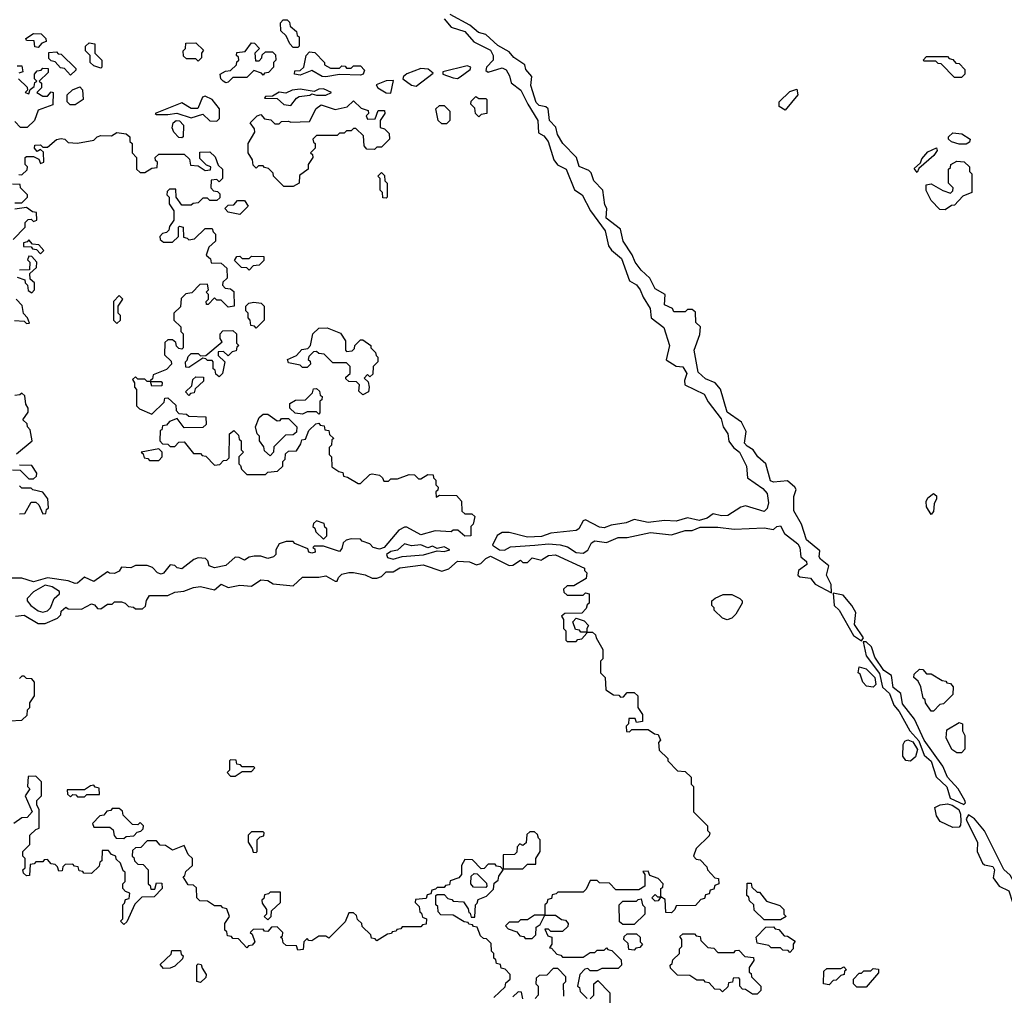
# Model space of a CAD drawing. Extents: x 2889633 to 3052318, y 540750 to 918690.
# Tile 291 of 656: x 2939896 to 2944140, y 751055 to 755259. Entities that reach past the tile are written whole.
import ezdxf

# ---------------------------------------------------------------- set-up
doc = ezdxf.new("R2010")
doc.units = 0

msp = doc.modelspace()

# ---------------------------------------------------------------- linework, layer by layer
at = {"layer": '0CON02XD'}
for points in [[(2941095, 755140), (2941075, 755140), (2941060, 755155), (2941045, 755190), (2941021.7, 755211.7), (2941020, 755245), (2941031.7, 755258.3), (2941048.3, 755258.3), (2941058.3, 755248.3), (2941061.7, 755231.7), (2941088.3, 755208.3), (2941091.7, 755191.7), (2941100, 755185), (2941100, 755145), (2941095, 755140)], [(2941725, 755262.5), (2941756.4, 755226.4), (2941815, 755208.8), (2941853.9, 755163.9), (2941925, 755127.5), (2941936.7, 755105), (2941936.7, 755085), (2941907.5, 755055), (2941905, 755040), (2941915, 755032.5), (2941975, 755052), (2941993, 755043), (2942007.6, 755017.6), (2942015, 754987.5), (2942055.7, 754955.7), (2942086.2, 754895), (2942128.6, 754825), (2942131.7, 754771.7), (2942155, 754758.8), (2942174, 754735), (2942198.8, 754655), (2942214.2, 754634.2), (2942251.2, 754615), (2942286.7, 754526.7), (2942320.8, 754505), (2942355.9, 754435.9), (2942420, 754350), (2942433.3, 754285), (2942446.1, 754266.1), (2942489.7, 754229.7), (2942523.8, 754133.8), (2942555, 754116.2), (2942570.8, 754095), (2942582.9, 754062.9), (2942614, 754015), (2942617.5, 753975), (2942672.7, 753932.7), (2942696.7, 753855), (2942683, 753793), (2942725, 753766.7), (2942755, 753763.3), (2942771.2, 753735), (2942761.2, 753705), (2942763.3, 753685), (2942845.8, 753645), (2942863.1, 753613.1), (2942919.5, 753539.5), (2942928.8, 753505), (2942948, 753475), (2942952.3, 753442.3), (2942972.5, 753415), (2942998, 753395), (2943028.8, 753335), (2943032.5, 753285), (2943098.5, 753238.5), (2943117.3, 753217.3), (2943122.9, 753177.1), (2943117.7, 753152.3), (2943105, 753140), (2943025, 753163.8), (2943005, 753158.8), (2942948, 753122), (2942921.1, 753121.1), (2942885, 753130), (2942859.5, 753110.5), (2942825, 753100.8), (2942775, 753112.5), (2942725, 753098.1), (2942675, 753101.1), (2942605, 753092.9), (2942545, 753106), (2942509.7, 753090.3), (2942445, 753080.8), (2942415, 753070), (2942395, 753072.9), (2942335, 753103.8), (2942325, 753100), (2942306.2, 753065), (2942295, 753057.5), (2942185, 753045.8), (2942145, 753032), (2942085, 753029.2), (2942005, 753048.8), (2941975, 753050), (2941954.2, 753035.8), (2941933.3, 752995), (2941964.3, 752974.3), (2941985, 752973.8), (2942011.7, 752988.3), (2942115.7, 752994.3), (2942175, 753000.8), (2942225.8, 752995.8), (2942257.7, 752987.7), (2942295, 752963.8), (2942325, 752960), (2942345, 752973.3), (2942360, 753005), (2942375, 753014), (2942425, 753005.8), (2942475, 753027.5), (2942515, 753028), (2942615, 753049.2), (2942705, 753040), (2942765, 753058), (2942795, 753058), (2942828.3, 753071.7), (2942905, 753072.5), (2942975, 753064.2), (2943105, 753070), (2943145, 753062.5), (2943160, 753075), (2943175, 753077.5), (2943192.5, 753045), (2943249.8, 752999.8), (2943258.6, 752985), (2943263.3, 752945), (2943286.7, 752925), (2943288.3, 752911.7), (2943252.5, 752885), (2943250, 752865), (2943258.3, 752858.3), (2943305, 752852.5), (2943325, 752826.7), (2943395, 752790)], [(2943395, 752790), (2943393.8, 752825), (2943373.3, 752865), (2943383.3, 752905), (2943347.5, 752935), (2943342.5, 752945), (2943345, 752970), (2943287.7, 753017.7), (2943265.5, 753085.5), (2943233, 753143), (2943233.3, 753205), (2943242.5, 753235), (2943237.5, 753245), (2943205, 753272.5), (2943145, 753266.7), (2943132.3, 753272.3), (2943112.5, 753345), (2943077.5, 753375), (2943057.5, 753405), (2943030.9, 753420.9), (2943020, 753435), (2943027.5, 753485), (2943007.5, 753525), (2942945, 753567.5), (2942917.3, 753667.3), (2942893.6, 753693.6), (2942851.3, 753711.3), (2942819.7, 753739.7), (2942802.5, 753835), (2942827, 753903), (2942830, 753935), (2942810, 753955), (2942808.3, 753998.3), (2942795, 754010), (2942775, 754010), (2942765, 754000), (2942715, 754000), (2942710, 754015), (2942675, 754030), (2942677.5, 754075), (2942635, 754100), (2942612.5, 754145), (2942575, 754180), (2942548.8, 754215), (2942536.2, 754246.2), (2942496.7, 754305), (2942486.1, 754356.1), (2942424.3, 754404.3), (2942426.7, 754445), (2942418.3, 754461.7), (2942410, 754525), (2942370, 754565), (2942358.8, 754598.8), (2942349.3, 754609.3), (2942307, 754627), (2942295.8, 754665.8), (2942236.7, 754725), (2942213.8, 754765), (2942206.7, 754796.7), (2942180, 754825), (2942173.3, 754875), (2942163.9, 754883.9), (2942135, 754890), (2942122.3, 754902.3), (2942098.8, 754975), (2942103.3, 755015), (2942077.5, 755045), (2942073.3, 755065), (2942026.1, 755096.1), (2942005, 755120), (2941957.5, 755147.5), (2941905.8, 755195.8), (2941873.9, 755203.9), (2941836.1, 755236.1), (2941751.7, 755281.7)], [(2939975, 755140), (2939961.7, 755141.7), (2939958.3, 755168.3), (2939925, 755170), (2939921.7, 755178.3), (2939955, 755200), (2939988.3, 755198.3), (2940008.3, 755178.3), (2940010, 755165), (2939991.7, 755158.3), (2939975, 755140)], [(2940245, 755050), (2940215, 755060), (2940200, 755075), (2940200, 755105), (2940180, 755125), (2940180, 755145), (2940195, 755160), (2940220, 755155), (2940220, 755115), (2940250, 755085), (2940250, 755055), (2940245, 755050)], [(2940665, 755080), (2940655, 755090), (2940615, 755090), (2940601.7, 755101.7), (2940600, 755125), (2940610, 755135), (2940611.7, 755158.3), (2940655, 755160), (2940688.3, 755128.3), (2940680, 755115), (2940680, 755095), (2940665, 755080)], [(2940785, 754987.5), (2940773.6, 754993.6), (2940762.5, 755005), (2940760, 755025), (2940783, 755037), (2940805, 755040), (2940830, 755065), (2940831.7, 755078.3), (2940840, 755085), (2940838.3, 755098.3), (2940830, 755105), (2940831.7, 755118.3), (2940868.3, 755121.7), (2940895, 755160), (2940908.3, 755158.3), (2940930, 755135), (2940910, 755115), (2940911.7, 755081.7), (2940928.3, 755081.7), (2940940, 755095), (2940941.7, 755108.3), (2940955, 755120), (2940985, 755120), (2940998.3, 755108.3), (2941000, 755085), (2940990, 755075), (2940990, 755055), (2940968.3, 755031.7), (2940951.7, 755028.3), (2940945, 755020), (2940938.3, 755028.3), (2940905, 755040), (2940875, 755010), (2940815, 755010), (2940795, 754990), (2940785, 754987.5)], [(2940115, 755020), (2940088.3, 755048.3), (2940071.7, 755051.7), (2940048.3, 755078.3), (2940031.7, 755081.7), (2940021.7, 755091.7), (2940021.7, 755118.3), (2940055, 755120), (2940061.7, 755111.7), (2940075, 755110), (2940138.3, 755048.3), (2940138.3, 755041.7), (2940115, 755020)], [(2941215, 755013.3), (2941200, 755015), (2941155, 755040), (2941105, 755020), (2941080, 755025), (2941081.7, 755038.3), (2941105, 755040), (2941120, 755055), (2941130, 755105), (2941145, 755120), (2941168.3, 755118.3), (2941210, 755075), (2941210, 755065), (2941235, 755050), (2941275, 755050), (2941285, 755060), (2941298.3, 755058.3), (2941305, 755050), (2941325, 755050), (2941335, 755060), (2941365, 755060), (2941381.7, 755041.7), (2941376.7, 755025), (2941365, 755020), (2941275, 755022.5), (2941215, 755013.3)], [(2943955, 755010), (2943925, 755010), (2943868.3, 755068.3), (2943855, 755070), (2943845, 755080), (2943795, 755080), (2943790, 755085), (2943805, 755100), (2943895, 755100), (2943901.7, 755091.7), (2943918.3, 755088.3), (2943931.7, 755071.7), (2943945, 755070), (2943970, 755045), (2943970, 755025), (2943955, 755010)], [(2939890, 755005), (2939928.3, 754968.3), (2939930, 754955), (2939920, 754945), (2939935, 754940), (2939941.7, 754958.3), (2939958.3, 754971.7), (2939961.7, 754988.3), (2939970, 754995), (2939960, 755005), (2939960, 755025), (2939971.7, 755038.3), (2939988.3, 755041.7), (2939995, 755050), (2940018.3, 755048.3), (2940018.3, 755031.7), (2939980, 754995), (2939990, 754985), (2939990, 754965), (2939970, 754945), (2939995, 754930), (2940015, 754930), (2940031.7, 754948.3), (2940040, 754945), (2940038.3, 754891.7), (2939975, 754870), (2939960, 754825), (2939927.5, 754795), (2939900, 754795), (2939875, 754820)], [(2939885, 755060), (2939905, 755060), (2939910, 755035), (2939891.7, 755028.3)], [(2941605, 754973.3), (2941678.3, 755028.3), (2941655.9, 755045.9), (2941625, 755048.8), (2941563.9, 755026.1), (2941550, 755015), (2941547.5, 755005), (2941585, 754977.5), (2941605, 754973.3)], [(2941783.6, 755006.4), (2941795, 755013.3), (2941837.5, 755045), (2941840, 755055), (2941825, 755060), (2941720, 755035), (2941720, 755025), (2941765, 755008.8), (2941783.6, 755006.4)], [(2941495, 754942.5), (2941506.7, 754996.7), (2941475, 754996), (2941431.7, 754978.3), (2941440, 754965), (2941475, 754943.3), (2941495, 754942.5)], [(2940135, 754892.5), (2940113, 754893), (2940100, 754905), (2940100, 754935), (2940123, 754957), (2940155, 754970), (2940167, 754957), (2940170, 754915), (2940135, 754892.5)], [(2941065, 754890), (2941088.3, 754921.7), (2941101.2, 754928.8), (2941146.4, 754933.6), (2941155, 754940), (2941175, 754933.8), (2941215.9, 754934.1), (2941240, 754945), (2941205, 754961.2), (2941185, 754960), (2941165, 754950), (2941105, 754960), (2941070, 754955), (2941043, 754943), (2941015, 754947.5), (2940985, 754930), (2940955, 754927.5), (2940951.7, 754921.7), (2941005, 754920), (2941035, 754893.3), (2941065, 754890)], [(2943195, 754870), (2943170, 754885), (2943170, 754905), (2943215, 754950), (2943245, 754960), (2943250, 754935), (2943195, 754870)], [(2940745, 754822.5), (2940756.4, 754833.6), (2940756.7, 754875), (2940725.9, 754915.9), (2940695, 754930), (2940683.3, 754925), (2940664, 754876), (2940635, 754875.8), (2940595, 754901.2), (2940480, 754855), (2940485, 754850), (2940535, 754850), (2940573.6, 754856.4), (2940635, 754836.2), (2940685, 754852.5), (2940715, 754823.3), (2940745, 754822.5)], [(2941875, 754840), (2941860, 754855), (2941858.3, 754878.3), (2941840, 754895), (2941841.7, 754908.3), (2941862.5, 754927.5), (2941875, 754920), (2941905, 754920), (2941910, 754915), (2941910, 754855), (2941885, 754850), (2941875, 754840)], [(2941075, 754540), (2941035, 754540), (2940990, 754585), (2940988.3, 754598.3), (2940968.3, 754618.3), (2940951.7, 754621.7), (2940945, 754630), (2940925, 754630), (2940915, 754620), (2940901.7, 754631.7), (2940900, 754655), (2940880, 754685), (2940880, 754725), (2940910, 754775), (2940908.3, 754788.3), (2940890, 754815), (2940920, 754845), (2940935, 754850), (2940951.7, 754831.7), (2940978.3, 754828.3), (2940995, 754810), (2941015, 754810), (2941025, 754820), (2941055, 754822.5), (2941065, 754817.5), (2941145, 754820), (2941173.9, 754876.1), (2941195, 754892.5), (2941255, 754872.5), (2941307, 754883), (2941335, 754910), (2941367.5, 754877.5), (2941398.3, 754868.3), (2941400, 754855), (2941390, 754845), (2941395, 754830), (2941428.3, 754831.7), (2941441.7, 754868.3), (2941468.3, 754868.3), (2941470, 754855), (2941450, 754825), (2941450, 754795), (2941468.3, 754788.3), (2941488.3, 754768.3), (2941490, 754745), (2941455, 754710), (2941435, 754710), (2941425, 754700), (2941391.7, 754701.7), (2941380, 754715), (2941378.3, 754758.3), (2941345, 754790), (2941335, 754790), (2941325, 754780), (2941305, 754780), (2941295, 754770), (2941275, 754770), (2941265, 754760), (2941175, 754760), (2941160, 754745), (2941161.7, 754731.7), (2941170, 754725), (2941170, 754705), (2941150, 754685), (2941158.3, 754678.3), (2941160, 754665), (2941140, 754635), (2941140, 754615), (2941101.7, 754588.3), (2941100, 754555), (2941075, 754540)], [(2941735, 754810), (2941715, 754810), (2941700, 754825), (2941690, 754875), (2941705, 754890), (2941725, 754890), (2941750, 754865), (2941750, 754825), (2941735, 754810)], [(2940595, 754750), (2940581.7, 754751.7), (2940560, 754775), (2940553, 754793), (2940557.5, 754815), (2940570, 754825), (2940585, 754823.3), (2940602.5, 754805), (2940600, 754755), (2940595, 754750)], [(2939891.7, 754591.7), (2939905, 754590), (2939928.3, 754611.7), (2939930, 754625), (2939920, 754635), (2939920, 754665), (2939925, 754670), (2939955, 754670), (2939978.3, 754658.3), (2939985, 754640), (2940000, 754645), (2939998.3, 754688.3), (2939985, 754700), (2939971.7, 754691.7), (2939960, 754705), (2939961.7, 754718.3), (2939985, 754720), (2939995, 754710), (2940015, 754710), (2940055, 754742.5), (2940075, 754747.5), (2940090, 754745), (2940105, 754730), (2940145, 754727.5), (2940215, 754740), (2940230, 754755), (2940245, 754760), (2940291.7, 754758.3), (2940315, 754772.5), (2940355, 754767.5), (2940370, 754755), (2940370, 754735), (2940380, 754725), (2940380, 754685), (2940400, 754665), (2940400, 754615), (2940415, 754600), (2940435, 754600), (2940465, 754620), (2940488.3, 754621.7), (2940490, 754645), (2940481.7, 754651.7), (2940480, 754665), (2940495, 754680), (2940605, 754680), (2940628.3, 754658.3), (2940631.7, 754631.7), (2940665, 754630), (2940695, 754610), (2940718.3, 754611.7), (2940720, 754625), (2940701.7, 754631.7), (2940671.7, 754661.7), (2940671.7, 754688.3), (2940715, 754690), (2940738.3, 754668.3), (2940751.7, 754631.7), (2940770, 754615), (2940770, 754575), (2940755, 754560), (2940745, 754570), (2940721.7, 754568.3), (2940720, 754535), (2940731.7, 754521.7), (2940748.3, 754518.3), (2940758.3, 754508.3), (2940758.3, 754491.7), (2940745, 754480), (2940715, 754480), (2940705, 754490), (2940685, 754490), (2940665, 754470), (2940643, 754467), (2940635, 754460), (2940595, 754460), (2940570, 754495), (2940568.3, 754528.3), (2940541.7, 754528.3), (2940531.7, 754518.3), (2940530, 754505), (2940540, 754495), (2940540, 754465), (2940560, 754435), (2940560, 754395), (2940541.7, 754368.3), (2940538.3, 754351.7), (2940528.3, 754341.7), (2940511.7, 754338.3), (2940500, 754325), (2940501.7, 754311.7), (2940515, 754300), (2940555, 754300), (2940580, 754325), (2940580, 754365), (2940585, 754370), (2940600, 754365), (2940601.7, 754321.7), (2940618.3, 754318.3), (2940625, 754310), (2940650, 754315), (2940695, 754360), (2940725, 754360), (2940730, 754345)], [(2943975, 754722.5), (2943945, 754722.5), (2943913, 754733), (2943900, 754745), (2943900, 754755), (2943918.3, 754771.7), (2943957, 754767), (2943992.5, 754745), (2943989.3, 754730.7), (2943975, 754722.5)], [(2943765, 754600), (2943751.7, 754618.3), (2943778.3, 754641.7), (2943785, 754660), (2943810.7, 754689.3), (2943847.5, 754707.5), (2943850, 754695), (2943836.4, 754673.6), (2943771.7, 754618.3), (2943765, 754600)], [(2943885, 754440), (2943861.7, 754441.7), (2943825, 754480), (2943803, 754523), (2943803, 754547), (2943825, 754552.5), (2943875, 754522.5), (2943908.3, 754511.7), (2943918.3, 754521.7), (2943920, 754535), (2943900, 754555), (2943900, 754615), (2943908.3, 754621.7), (2943910, 754635), (2943935, 754650), (2943967, 754647), (2943990, 754625), (2943990, 754605), (2944000, 754595), (2944000, 754515), (2943961.7, 754498.3), (2943925, 754460), (2943911.7, 754458.3), (2943885, 754440)], [(2941475, 754490), (2941461.7, 754491.7), (2941460, 754515), (2941450, 754525), (2941450, 754575), (2941440, 754585), (2941455, 754600), (2941468.3, 754588.3), (2941470, 754565), (2941480, 754555), (2941480, 754495), (2941475, 754490)], [(2939875, 754470), (2939905, 754470), (2939930, 754495), (2939930, 754505), (2939900, 754535), (2939898.3, 754548.3), (2939865, 754550)], [(2939868.3, 754311.7), (2939920, 754365), (2939920, 754385), (2939931.7, 754398.3), (2939945, 754400), (2939955, 754390), (2939970, 754395), (2939968.3, 754428.3), (2939951.7, 754431.7), (2939925, 754450), (2939875, 754442.5)], [(2940845, 754420), (2940795, 754430), (2940780, 754445), (2940795, 754460), (2940818.3, 754461.7), (2940835, 754480), (2940865, 754480), (2940880, 754455), (2940845, 754420)], [(2940730, 754345), (2940740, 754335), (2940740, 754305), (2940711.7, 754278.3), (2940700, 754245), (2940718.3, 754228.3), (2940721.7, 754211.7), (2940765, 754210), (2940788.3, 754188.3), (2940790, 754145), (2940771.7, 754128.3), (2940770, 754115), (2940781.7, 754101.7), (2940805, 754100), (2940818.3, 754088.3), (2940820, 754025), (2940795, 754020), (2940765, 754050), (2940745, 754050), (2940735, 754060), (2940708.3, 754031.7), (2940701.7, 754031.7), (2940700, 754045), (2940710, 754055), (2940710, 754075), (2940700, 754085), (2940710, 754095), (2940705, 754120), (2940671.7, 754118.3), (2940638.3, 754081.7), (2940611.7, 754078.3), (2940591.7, 754058.3), (2940588.3, 754021.7), (2940560, 753995), (2940560, 753965), (2940590, 753935), (2940590, 753915), (2940600, 753905), (2940600, 753845), (2940595, 753840), (2940581.7, 753841.7), (2940571.7, 753851.7), (2940568.3, 753868.3), (2940555, 753880), (2940535, 753880), (2940521.7, 753868.3), (2940520, 753815), (2940548.3, 753788.3), (2940550, 753775), (2940528.3, 753751.7), (2940471.7, 753728.3), (2940468.3, 753711.7), (2940460, 753705), (2940460, 753700), (2940505, 753700), (2940510, 753695), (2940508.3, 753681.7), (2940465, 753680), (2940460, 753700), (2940445, 753700), (2940435, 753710), (2940405, 753710), (2940395, 753720), (2940381.7, 753708.3), (2940390, 753695), (2940390, 753675), (2940400, 753665), (2940400, 753595), (2940411.7, 753581.7), (2940465, 753560), (2940518.3, 753611.7), (2940521.7, 753628.3), (2940535, 753630), (2940568.3, 753598.3), (2940570, 753575), (2940581.7, 753561.7), (2940615, 753560), (2940625, 753550), (2940698.3, 753548.3), (2940700, 753515), (2940685, 753502.5), (2940605, 753500), (2940575, 753540), (2940541.7, 753528.3), (2940528.3, 753511.7), (2940511.7, 753508.3), (2940508.3, 753491.7), (2940501.7, 753488.3), (2940500, 753445), (2940511.7, 753431.7), (2940535, 753430), (2940545, 753420), (2940565, 753420), (2940581.7, 753438.3), (2940605, 753440), (2940645, 753390), (2940675, 753390), (2940681.7, 753381.7), (2940698.3, 753378.3), (2940735, 753340), (2940758.3, 753341.7), (2940775, 753360), (2940788.3, 753361.7), (2940798.3, 753371.7), (2940800, 753475), (2940818.3, 753488.3), (2940838.3, 753468.3), (2940841.7, 753451.7), (2940850, 753445), (2940850, 753405), (2940860, 753395), (2940840, 753375), (2940840, 753345), (2940848.3, 753338.3), (2940851.7, 753321.7), (2940875, 753300), (2940955, 753300), (2940965, 753310), (2941007, 753313), (2941030, 753335), (2941030, 753355), (2941040, 753365), (2941041.7, 753388.3), (2941055, 753400), (2941088.3, 753401.7), (2941108.3, 753431.7), (2941111.7, 753448.3), (2941128.3, 753451.7), (2941135, 753470), (2941141.7, 753488.3), (2941171.7, 753518.3), (2941185, 753520), (2941191.7, 753511.7), (2941208.3, 753508.3), (2941211.7, 753491.7), (2941228.3, 753488.3), (2941231.7, 753471.7), (2941250, 753455), (2941241.7, 753448.3), (2941240, 753425), (2941230, 753415), (2941230, 753385), (2941240, 753375), (2941241.7, 753331.7), (2941271.7, 753311.7), (2941288.3, 753308.3), (2941291.7, 753291.7), (2941308.3, 753288.3), (2941355, 753260), (2941365, 753260), (2941405, 753300), (2941415, 753302.5), (2941447, 753297), (2941460, 753285), (2941465, 753270), (2941485, 753270), (2941495, 753280), (2941525, 753280), (2941575, 753300), (2941598.3, 753298.3), (2941615, 753280), (2941625, 753280), (2941655, 753300), (2941678.3, 753298.3), (2941680, 753285), (2941690, 753275), (2941690, 753255), (2941700, 753245), (2941698.3, 753231.7), (2941690, 753225), (2941691.7, 753201.7), (2941705, 753210), (2941778.3, 753208.3), (2941800, 753185), (2941801.7, 753141.7), (2941815, 753130), (2941845, 753130), (2941858.3, 753118.3), (2941850, 753085), (2941840, 753075), (2941840, 753035), (2941815, 753033.3), (2941785, 753060), (2941765, 753060), (2941755, 753052.5), (2941687, 753057), (2941625, 753040), (2941565, 753072.5), (2941555, 753072.5), (2941530.7, 753059.3), (2941466.2, 752985), (2941447, 752977), (2941420, 752985), (2941405, 753000), (2941371.7, 753011.7), (2941365, 753020), (2941325, 753022.5), (2941303, 753017), (2941290, 753005), (2941285, 752980), (2941275, 752967.5), (2941205, 752990), (2941165, 752990), (2941160, 752985), (2941168.3, 752978.3), (2941170, 752965), (2941155, 752960), (2941142.5, 752965), (2941138.3, 752978.3), (2941081.7, 753001.7), (2941075, 753010), (2941045, 753010), (2941015, 753000), (2941000, 752975), (2941000, 752955), (2940990, 752945), (2940965, 752937.5), (2940935, 752947.5), (2940907, 752947), (2940885, 752942.5), (2940865, 752930), (2940841.7, 752941.7), (2940825, 752942.5), (2940785, 752907.5), (2940735, 752896.7), (2940712.5, 752905), (2940707, 752927), (2940697, 752937), (2940665, 752940), (2940646.4, 752933.6), (2940595, 752892.5), (2940575, 752897.5), (2940565, 752907.5), (2940545, 752910), (2940515.5, 752874.5), (2940505, 752870), (2940490, 752875), (2940468.3, 752898.3), (2940445, 752906.7), (2940395, 752907.5), (2940375, 752897.5), (2940335, 752900), (2940325, 752882.5), (2940305, 752873.3), (2940283.6, 752873.6), (2940275, 752880), (2940215, 752838.8), (2940175, 752856.7), (2940145, 752831.2), (2940135, 752830), (2940105, 752841.2), (2940015, 752854), (2939955, 752836.7), (2939905, 752852.5), (2939845, 752852.5)], [(2939985, 754250), (2940000, 754265), (2939978.3, 754288.3), (2939951.7, 754291.7), (2939935, 754310), (2939928.3, 754301.7), (2939911.7, 754298.3), (2939911.7, 754281.7), (2939945, 754280), (2939951.7, 754271.7), (2939968.3, 754268.3), (2939985, 754250)], [(2939885, 754150), (2939918.3, 754138.3), (2939920, 754125), (2939930, 754115), (2939931.7, 754091.7), (2939948.3, 754081.7), (2939960, 754095), (2939960, 754125), (2939941.7, 754141.7), (2939940, 754165), (2939968.3, 754191.7), (2939970, 754215), (2939948.3, 754238.3), (2939935, 754240), (2939930, 754225), (2939940, 754215), (2939938.3, 754181.7), (2939895, 754180)], [(2940885, 754180), (2940875, 754190), (2940851.7, 754191.7), (2940821.7, 754221.7), (2940831.7, 754238.3), (2940845, 754240), (2940855, 754230), (2940885, 754230), (2940895, 754240), (2940948.3, 754238.3), (2940948.3, 754221.7), (2940928.3, 754201.7), (2940901.7, 754198.3), (2940885, 754180)], [(2940315, 753950), (2940330, 753965), (2940330, 753985), (2940320, 753995), (2940320, 754025), (2940340, 754055), (2940325, 754070), (2940300, 754045), (2940300, 753965), (2940315, 753950)], [(2939873, 753963), (2939915, 753960), (2939925, 753950), (2939938.3, 753951.7), (2939930, 753975), (2939912.5, 753992.5), (2939907, 754027), (2939880, 754055)], [(2940915, 753930), (2940908.3, 753938.3), (2940891.7, 753941.7), (2940890, 753965), (2940880, 753975), (2940880, 753995), (2940870, 754005), (2940870, 754025), (2940883, 754037), (2940905, 754042.5), (2940937, 754037), (2940950, 754025), (2940950, 753965), (2940915, 753930)], [(2940755, 753720), (2940741.7, 753731.7), (2940738.3, 753748.3), (2940730, 753755), (2940730, 753785), (2940725, 753790), (2940705, 753790), (2940698.3, 753798.3), (2940685, 753800), (2940625, 753760), (2940611.7, 753761.7), (2940610, 753785), (2940618.3, 753791.7), (2940621.7, 753808.3), (2940635, 753820), (2940665, 753820), (2940675, 753810), (2940698.3, 753811.7), (2940768.3, 753871.7), (2940760, 753885), (2940760, 753905), (2940771.7, 753918.3), (2940815, 753920), (2940830, 753905), (2940830, 753865), (2940840, 753855), (2940831.7, 753848.3), (2940828.3, 753831.7), (2940811.7, 753828.3), (2940795, 753810), (2940775, 753830), (2940751.7, 753828.3), (2940751.7, 753811.7), (2940780, 753785), (2940770, 753735), (2940755, 753720)], [(2941375, 753642.5), (2941358.3, 753658.3), (2941360, 753685), (2941348.3, 753698.3), (2941315, 753700), (2941301.7, 753711.7), (2941301.7, 753718.3), (2941320, 753735), (2941320, 753765), (2941305, 753780), (2941245, 753780), (2941208.3, 753818.3), (2941185, 753820), (2941175, 753830), (2941161.7, 753828.3), (2941141.7, 753808.3), (2941140, 753795), (2941148.3, 753788.3), (2941150, 753775), (2941135, 753760), (2941115, 753760), (2941105, 753770), (2941055, 753780), (2941050, 753795), (2941088.3, 753811.7), (2941111.7, 753838.3), (2941138.3, 753841.7), (2941150, 753855), (2941160, 753905), (2941185, 753930), (2941221.7, 753931.7), (2941278.3, 753908.3), (2941300, 753875), (2941300, 753835), (2941305, 753830), (2941328.3, 753831.7), (2941338.3, 753841.7), (2941340, 753855), (2941365, 753880), (2941375, 753880), (2941410, 753855), (2941410, 753845), (2941430, 753825), (2941431.7, 753811.7), (2941440, 753805), (2941440, 753785), (2941420, 753765), (2941418.3, 753731.7), (2941405, 753720), (2941395, 753730), (2941380, 753715), (2941398.3, 753698.3), (2941402.5, 753675), (2941400, 753655), (2941375, 753642.5)], [(2940625, 753640), (2940610, 753655), (2940638.3, 753681.7), (2940641.7, 753708.3), (2940655, 753720), (2940688.3, 753718.3), (2940688.3, 753701.7), (2940651.7, 753668.3), (2940648.3, 753651.7), (2940631.7, 753648.3), (2940625, 753640)], [(2939881.7, 753388.3), (2939950, 753445), (2939941.7, 753491.7), (2939930, 753505), (2939928.3, 753518.3), (2939910, 753535), (2939931.7, 753568.3), (2939932.5, 753585), (2939923, 753603), (2939918.3, 753638.3), (2939905, 753650), (2939897, 753643), (2939875, 753640)], [(2941185, 753560), (2941175, 753570), (2941135, 753570), (2941115, 753560), (2941083, 753563), (2941060, 753585), (2941060, 753605), (2941085, 753620), (2941128.3, 753621.7), (2941158.3, 753651.7), (2941161.7, 753668.3), (2941175, 753670), (2941188.3, 753658.3), (2941191.7, 753641.7), (2941200, 753635), (2941198.3, 753621.7), (2941190, 753615), (2941190, 753565), (2941185, 753560)], [(2940975, 753380), (2940951.7, 753401.7), (2940948.3, 753418.3), (2940930, 753445), (2940930, 753465), (2940920, 753475), (2940912.5, 753505), (2940927.5, 753545), (2940945, 753560), (2940965, 753560), (2941005, 753530), (2941018.3, 753531.7), (2941025, 753540), (2941055, 753540), (2941090, 753505), (2941088.3, 753481.7), (2941075, 753470), (2941041.7, 753468.3), (2940991.7, 753418.3), (2940990, 753395), (2940975, 753380)], [(2940495, 753360), (2940510, 753375), (2940510, 753395), (2940495, 753410), (2940420, 753395), (2940428.3, 753388.3), (2940431.7, 753371.7), (2940448.3, 753368.3), (2940455, 753360), (2940495, 753360)], [(2939865, 753320), (2939898.3, 753318.3), (2939935, 753280), (2939955, 753280), (2939968.3, 753291.7), (2939970, 753305), (2939948.3, 753338.3), (2939895, 753340)], [(2939895, 753130), (2939918.3, 753131.7), (2939945, 753180), (2939965, 753180), (2939978.3, 753168.3), (2939995, 753130), (2940008.3, 753131.7), (2940011.7, 753148.3), (2940020, 753155), (2940017.5, 753195), (2939995, 753222.5), (2939952.5, 753232.5), (2939945, 753240), (2939905, 753240), (2939895, 753250)], [(2943825, 753127.5), (2943805, 753160), (2943803, 753183), (2943810.7, 753199.3), (2943835, 753217.5), (2943847, 753207), (2943847.5, 753195), (2943837, 753173), (2943835, 753140), (2943825, 753127.5)], [(2941205, 753020), (2941220, 753035), (2941220, 753065), (2941211.7, 753071.7), (2941208.3, 753088.3), (2941175, 753100), (2941161.7, 753088.3), (2941160, 753075), (2941168.3, 753068.3), (2941171.7, 753051.7), (2941205, 753020)], [(2941505, 752934.2), (2941543.8, 752946.2), (2941637, 752953), (2941695, 752970), (2941725, 752967.5), (2941750, 752975), (2941725, 752987.5), (2941695, 752980), (2941675, 752990), (2941655, 752983.3), (2941625, 752995.8), (2941585, 752991.2), (2941555, 753000), (2941525, 752973.3), (2941495, 752968), (2941477.5, 752955), (2941481.7, 752941.7), (2941505, 752934.2)], [(2939878.3, 752688.3), (2939915, 752692.5), (2939975, 752657.5), (2940005, 752657.5), (2940059.3, 752680.7), (2940072.5, 752695), (2940075, 752710), (2940095, 752727.5), (2940105, 752720), (2940161.7, 752718.3), (2940205, 752742.5), (2940218.3, 752738.3), (2940231.7, 752721.7), (2940245, 752720), (2940275, 752740), (2940295, 752740), (2940305, 752750), (2940335, 752750), (2940350, 752745), (2940365, 752730), (2940387, 752727), (2940395, 752720), (2940425, 752720), (2940438.3, 752731.7), (2940443, 752757), (2940455, 752777.5), (2940535, 752777.5), (2940565, 752792.5), (2940603, 752797), (2940645, 752812.5), (2940675, 752816.2), (2940735, 752802.5), (2940765, 752826.7), (2940795, 752812.5), (2940845, 752822.5), (2940895, 752817.5), (2940935, 752846), (2940965, 752842.5), (2940988.3, 752828.3), (2941075, 752820), (2941115, 752857.5), (2941185, 752856.7), (2941215, 752862.5), (2941255, 752840), (2941265, 752840), (2941270, 752855), (2941285, 752870), (2941315, 752877.5), (2941335, 752877.5), (2941385, 752866.7), (2941415, 752852.5), (2941435, 752852.5), (2941455, 752860), (2941475, 752880), (2941505, 752880), (2941535, 752897.5), (2941635, 752910), (2941715, 752882.5), (2941745, 752892.5), (2941783.6, 752926.4), (2941835, 752923.3), (2941865, 752910), (2941883.6, 752916.4), (2941905, 752937.5), (2941925, 752946.7), (2942005, 752907.5), (2942021.7, 752908.3), (2942055, 752930), (2942065, 752920), (2942085, 752920), (2942105, 752940), (2942145, 752930), (2942150, 752935)], [(2942150, 752935), (2942175, 752950), (2942205, 752952.5), (2942330, 752895), (2942330, 752885), (2942340, 752875), (2942338.3, 752851.7), (2942285, 752820), (2942255, 752820), (2942240, 752805), (2942241.7, 752791.7), (2942255, 752780), (2942325, 752780), (2942335, 752790), (2942350, 752785), (2942350, 752745), (2942341.7, 752738.3), (2942338.3, 752721.7), (2942318.3, 752701.7), (2942245, 752700), (2942231.7, 752688.3), (2942240, 752675), (2942240, 752635), (2942250, 752625), (2942250, 752585), (2942255, 752580), (2942295, 752580), (2942301.7, 752588.3), (2942318.3, 752591.7), (2942340, 752615), (2942340, 752620), (2942315, 752620), (2942308.3, 752628.3), (2942291.7, 752631.7), (2942280, 752665), (2942295, 752680), (2942328.3, 752668.3), (2942348.3, 752648.3), (2942340, 752635), (2942340, 752620), (2942365, 752620), (2942378.3, 752608.3), (2942380, 752595), (2942410, 752545), (2942410, 752505), (2942400, 752495), (2942400, 752445), (2942420, 752425), (2942421.7, 752371.7), (2942455, 752350), (2942478.3, 752348.3), (2942485, 752340), (2942498.3, 752341.7), (2942515, 752360), (2942545, 752360), (2942560, 752345), (2942560, 752295), (2942580, 752265), (2942580, 752235), (2942555, 752230), (2942548.3, 752248.3), (2942521.7, 752248.3), (2942520, 752225), (2942510, 752215), (2942511.7, 752191.7), (2942525, 752190), (2942535, 752200), (2942605, 752200), (2942631.7, 752181.7), (2942648.3, 752178.3), (2942657.5, 752155), (2942650, 752145), (2942651.7, 752111.7), (2942690, 752075), (2942690, 752065), (2942731.7, 752021.7), (2942765, 752020), (2942790, 751995), (2942790, 751965), (2942800, 751955), (2942800, 751845), (2942860, 751785), (2942860, 751765), (2942870, 751755), (2942868.3, 751741.7), (2942811.7, 751688.3), (2942800, 751655), (2942811.7, 751641.7), (2942828.3, 751638.3), (2942858.3, 751608.3), (2942860, 751595), (2942891.7, 751561.7), (2942908.3, 751558.3), (2942910, 751535), (2942891.7, 751528.3), (2942888.3, 751511.7), (2942871.7, 751508.3), (2942868.3, 751491.7), (2942851.7, 751488.3), (2942848.3, 751471.7), (2942831.7, 751468.3), (2942808.3, 751441.7), (2942725, 751440), (2942720, 751425), (2942705, 751410), (2942681.7, 751411.7), (2942678.3, 751468.3), (2942660, 751480), (2942648.3, 751461.7), (2942635, 751460), (2942620, 751475), (2942635, 751490), (2942645, 751480), (2942660, 751480), (2942660, 751515), (2942668.3, 751521.7), (2942670, 751535), (2942648.3, 751558.3), (2942611.7, 751571.7), (2942605, 751590), (2942581.7, 751588.3), (2942590, 751575), (2942590, 751525), (2942565, 751510), (2942465, 751510), (2942438.3, 751538.3), (2942395, 751540), (2942385, 751550), (2942355, 751550), (2942338.3, 751511.7), (2942325, 751500), (2942215, 751500), (2942208.3, 751491.7), (2942191.7, 751488.3), (2942188.3, 751471.7), (2942171.7, 751468.3), (2942168.3, 751451.7), (2942160, 751445), (2942160, 751400), (2942205, 751400), (2942231.7, 751381.7), (2942248.3, 751378.3), (2942260, 751365), (2942258.3, 751351.7), (2942235, 751330), (2942185, 751330), (2942175, 751340), (2942160, 751340), (2942171.7, 751311.7), (2942190, 751305), (2942190, 751275), (2942180, 751260), (2942188.3, 751258.3), (2942211.7, 751231.7), (2942228.3, 751228.3), (2942235, 751220), (2942325, 751220), (2942355, 751240), (2942375, 751240), (2942385, 751250), (2942415, 751250), (2942425, 751260), (2942431.7, 751251.7), (2942448.3, 751248.3), (2942488.3, 751208.3), (2942490, 751185), (2942475, 751170), (2942405, 751170), (2942385, 751160), (2942355, 751160), (2942345, 751170), (2942331.7, 751168.3), (2942310, 751145), (2942300, 751095), (2942308.3, 751088.3), (2942311.7, 751071.7), (2942341.7, 751041.7)], [(2939995, 752706), (2940015, 752711.2), (2940028.8, 752725), (2940043.8, 752765), (2940067.5, 752785), (2940067.5, 752795), (2940035.5, 752815.5), (2940005, 752822.5), (2939955.8, 752794.2), (2939927.5, 752765), (2939927.5, 752755), (2939943.3, 752735), (2939975, 752712), (2939995, 752706)], [(2943525, 752582.5), (2943532.5, 752595), (2943493.6, 752653.6), (2943500, 752705), (2943482.5, 752735), (2943445, 752780), (2943401.7, 752788.3), (2943406.7, 752735), (2943428.8, 752715), (2943490, 752605), (2943525, 752582.5)], [(2942945, 752672.5), (2942925, 752680), (2942890, 752715), (2942890, 752725), (2942880, 752735), (2942880, 752755), (2942893, 752767), (2942928.3, 752781.7), (2942965, 752782.5), (2943000, 752765), (2943010, 752755), (2943010, 752745), (2942983, 752697), (2942965, 752680), (2942945, 752672.5)], [(2943965, 751877.5), (2943972.5, 751885), (2943970, 751895), (2943941.2, 751945), (2943895.6, 751995.6), (2943875, 752042.5), (2943794.1, 752154.1), (2943753.3, 752245), (2943701.4, 752311.4), (2943693.3, 752355), (2943661.4, 752381.4), (2943653.6, 752433.6), (2943620, 752455), (2943582.3, 752512.3), (2943567.3, 752557.3), (2943545, 752577.5), (2943531.7, 752578.3), (2943545, 752517.5), (2943601.4, 752441.4), (2943615, 752382.5), (2943645.8, 752355.8), (2943663.8, 752305), (2943687.5, 752277.5), (2943733.3, 752195), (2943771.7, 752151.7), (2943795, 752090), (2943824.2, 752064.2), (2943846.4, 751996.4), (2943892.7, 751952.7), (2943906.2, 751905), (2943965, 751877.5)], [(2943575, 752382.5), (2943546.7, 752386.7), (2943530, 752405), (2943518.3, 752438.3), (2943510, 752445), (2943515, 752470), (2943545, 752462.5), (2943582, 752425), (2943585.7, 752395), (2943575, 752382.5)], [(2943835, 752280), (2943825, 752280), (2943800, 752315), (2943798.3, 752328.3), (2943790, 752335), (2943780, 752385), (2943768.3, 752408.3), (2943750, 752425), (2943751.7, 752438.3), (2943775, 752460), (2943788.3, 752458.3), (2943805, 752440), (2943825, 752440), (2943871.7, 752411.7), (2943888.3, 752408.3), (2943891.7, 752401.7), (2943908.3, 752398.3), (2943920, 752385), (2943918.3, 752351.7), (2943878.3, 752311.7), (2943861.7, 752308.3), (2943835, 752280)], [(2939851.7, 752238.3), (2939905, 752240), (2939928.3, 752261.7), (2939930, 752285), (2939940, 752295), (2939940, 752315), (2939960, 752345), (2939960, 752405), (2939948.3, 752418.3), (2939925, 752420), (2939915, 752430), (2939905, 752430), (2939895, 752420)], [(2943955, 752100), (2943935, 752100), (2943913.6, 752113.6), (2943890, 752165), (2943891.7, 752198.3), (2943945, 752230), (2943960, 752225), (2943960, 752195), (2943970, 752175), (2943970, 752115), (2943955, 752100)], [(2943735, 752063.3), (2943715, 752067.5), (2943703.3, 752085), (2943703.6, 752136.4), (2943710.5, 752149.6), (2943724.1, 752155.9), (2943745, 752147.5), (2943765.6, 752114.4), (2943757.8, 752082.2), (2943735, 752063.3)], [(2940825, 752000), (2940855, 752020), (2940895, 752020), (2940910, 752035), (2940905, 752040), (2940855, 752040), (2940848.3, 752048.3), (2940831.7, 752051.7), (2940828.3, 752068.3), (2940805, 752070), (2940800, 752065), (2940800, 752025), (2940790, 752015), (2940805, 752000), (2940825, 752000)], [(2941940, 751045), (2941988.3, 751091.7), (2941991.7, 751108.3), (2942010, 751125), (2942010, 751145), (2941988.3, 751168.3), (2941971.7, 751171.7), (2941968.3, 751188.3), (2941951.7, 751191.7), (2941948.3, 751208.3), (2941940, 751215), (2941940, 751235), (2941930, 751245), (2941928.3, 751278.3), (2941908.3, 751298.3), (2941895, 751300), (2941881.7, 751311.7), (2941868.3, 751348.3), (2941851.7, 751351.7), (2941848.3, 751358.3), (2941831.7, 751361.7), (2941828.3, 751368.3), (2941811.7, 751371.7), (2941765, 751400), (2941711.7, 751401.7), (2941700, 751415), (2941698.3, 751438.3), (2941690, 751445), (2941690, 751485), (2941695, 751490), (2941725, 751490), (2941741.7, 751471.7), (2941758.3, 751468.3), (2941765, 751460), (2941808.3, 751458.3), (2941828.3, 751428.3), (2941831.7, 751411.7), (2941838.3, 751408.3), (2941841.7, 751391.7), (2941858.3, 751391.7), (2941860, 751445), (2941868.3, 751451.7), (2941871.7, 751468.3), (2941908.3, 751481.7), (2941938.3, 751511.7), (2941941.7, 751538.3), (2941958.3, 751551.7), (2941961.7, 751568.3), (2941980, 751595), (2941968.3, 751608.3), (2941951.7, 751611.7), (2941945, 751620), (2941915, 751620), (2941898.3, 751601.7), (2941885, 751600), (2941848.3, 751638.3), (2941815, 751640), (2941800, 751615), (2941800, 751575), (2941788.3, 751561.7), (2941751.7, 751548.3), (2941748.3, 751531.7), (2941731.7, 751528.3), (2941725, 751520), (2941695, 751520), (2941688.3, 751511.7), (2941671.7, 751508.3), (2941668.3, 751491.7), (2941651.7, 751488.3), (2941648.3, 751471.7), (2941601.7, 751468.3), (2941600, 751455), (2941618.3, 751438.3), (2941620, 751415), (2941628.3, 751408.3), (2941631.7, 751391.7), (2941650, 751385), (2941648.3, 751361.7), (2941631.7, 751358.3), (2941625, 751350), (2941545, 751350), (2941538.3, 751341.7), (2941521.7, 751338.3), (2941518.3, 751331.7), (2941501.7, 751328.3), (2941498.3, 751321.7), (2941481.7, 751318.3), (2941435, 751290), (2941428.3, 751298.3), (2941411.7, 751301.7), (2941410, 751315), (2941371.7, 751351.7), (2941370, 751365), (2941351.7, 751381.7), (2941348.3, 751398.3), (2941335, 751410), (2941315, 751410), (2941298.3, 751371.7), (2941228.3, 751301.7), (2941215, 751310), (2941185, 751310), (2941155, 751290), (2941141.7, 751291.7), (2941135, 751300), (2941120, 751285), (2941118.3, 751251.7), (2941095, 751250), (2941088.3, 751268.3), (2941045, 751270), (2941031.7, 751281.7), (2941028.3, 751298.3), (2941020, 751305), (2941028.3, 751311.7), (2941030, 751325), (2941005, 751350), (2940981.7, 751348.3), (2940965, 751330), (2940951.7, 751331.7), (2940945, 751340), (2940901.7, 751338.3), (2940890, 751325), (2940898.3, 751318.3), (2940910, 751285), (2940898.3, 751271.7), (2940881.7, 751268.3), (2940875, 751260), (2940838.3, 751298.3), (2940815, 751300), (2940808.3, 751308.3), (2940791.7, 751311.7), (2940788.3, 751328.3), (2940780, 751335), (2940780, 751365), (2940800, 751395), (2940788.3, 751428.3), (2940771.7, 751431.7), (2940765, 751440), (2940735, 751440), (2940705, 751460), (2940671.7, 751461.7), (2940660, 751475), (2940658.3, 751518.3), (2940645, 751530), (2940621.7, 751531.7), (2940600, 751565), (2940608.3, 751571.7), (2940611.7, 751588.3), (2940640, 751615), (2940640, 751645), (2940621.7, 751661.7), (2940605, 751700), (2940555, 751680), (2940525, 751700), (2940501.7, 751701.7), (2940485, 751720), (2940445, 751720), (2940418.3, 751691.7), (2940395, 751690), (2940381.7, 751678.3), (2940380, 751655), (2940388.3, 751648.3), (2940390, 751635), (2940405, 751620), (2940428.3, 751618.3), (2940450, 751595), (2940450, 751535), (2940458.3, 751528.3), (2940461.7, 751511.7), (2940478.3, 751511.7), (2940485, 751540), (2940508.3, 751538.3), (2940510, 751515), (2940475, 751480), (2940421.7, 751478.3), (2940391.7, 751448.3), (2940358.3, 751371.7), (2940345, 751360), (2940330, 751375), (2940340, 751385), (2940340, 751445), (2940348.3, 751451.7), (2940351.7, 751468.3), (2940368.3, 751471.7), (2940370, 751495), (2940351.7, 751501.7), (2940340, 751515), (2940340, 751535), (2940350, 751545), (2940350, 751585), (2940341.7, 751591.7), (2940330, 751625), (2940311.7, 751641.7), (2940310, 751655), (2940291.7, 751661.7), (2940278.3, 751678.3), (2940251.7, 751678.3), (2940250, 751635), (2940241.7, 751628.3), (2940238.3, 751611.7), (2940205, 751580), (2940171.7, 751581.7), (2940168.3, 751588.3), (2940151.7, 751591.7), (2940148.3, 751608.3), (2940131.7, 751611.7), (2940125, 751620), (2940091.7, 751618.3), (2940081.7, 751608.3), (2940078.3, 751591.7), (2940065, 751590), (2940058.3, 751608.3), (2940048.3, 751618.3), (2940031.7, 751621.7), (2940015, 751640), (2940001.7, 751638.3), (2939995, 751630), (2939965, 751630), (2939958.3, 751621.7), (2939941.7, 751618.3), (2939938.3, 751571.7), (2939925, 751570), (2939911.7, 751581.7), (2939910, 751595), (2939920, 751605), (2939920, 751645), (2939910, 751655), (2939910, 751675), (2939940, 751705), (2939940, 751745), (2939965, 751770), (2939980, 751775), (2939980, 751855), (2939970, 751875), (2939970, 751895), (2939990, 751915), (2939990, 751975), (2939965, 752000), (2939931.7, 751998.3), (2939930, 751955), (2939940, 751945), (2939920, 751915), (2939950, 751845), (2939928.3, 751821.7), (2939905, 751820), (2939870, 751795)], [(2940175, 751910), (2940185, 751920), (2940240, 751920), (2940238.3, 751948.3), (2940221.7, 751951.7), (2940215, 751960), (2940201.7, 751958.3), (2940175, 751940), (2940100, 751940), (2940101.7, 751921.7), (2940115, 751910), (2940125, 751920), (2940138.3, 751918.3), (2940145, 751910), (2940175, 751910)], [(2940345, 751730), (2940355, 751740), (2940388.3, 751741.7), (2940401.7, 751758.3), (2940418.3, 751761.7), (2940428.3, 751771.7), (2940430, 751785), (2940415, 751800), (2940405, 751790), (2940381.7, 751791.7), (2940341.7, 751831.7), (2940338.3, 751848.3), (2940325, 751860), (2940295, 751860), (2940288.3, 751851.7), (2940271.7, 751848.3), (2940258.3, 751831.7), (2940241.7, 751828.3), (2940210, 751795), (2940215, 751780), (2940285, 751780), (2940298.3, 751768.3), (2940303, 751743), (2940311.7, 751731.7), (2940345, 751730)], [(2943918.3, 751778.3), (2943863.6, 751803.6), (2943848.3, 751828.3), (2943840, 751865), (2943863.9, 751876.1), (2943895, 751880), (2943915, 751874.3), (2943943.8, 751855), (2943951.4, 751835), (2943952, 751805), (2943951.7, 751788.3), (2943945, 751780), (2943918.3, 751778.3)], [(2944205, 751445.8), (2944225, 751452.5), (2944225.9, 751485.9), (2944192, 751525), (2944165, 751573.3), (2944137.3, 751597.3), (2944054.1, 751764.1), (2944011.2, 751815), (2943985, 751833.3), (2943976, 751815), (2943978.6, 751805), (2944023.8, 751715), (2944023.3, 751675), (2944046.7, 751625), (2944055, 751616.7), (2944090, 751610), (2944098, 751595), (2944091.7, 751561.7), (2944117.5, 751525), (2944159.2, 751505), (2944175, 751456.2), (2944205, 751445.8)], [(2940915, 751670), (2940920, 751675), (2940920, 751725), (2940931.7, 751738.3), (2940948.3, 751741.7), (2940950, 751755), (2940945, 751760), (2940895, 751760), (2940880, 751745), (2940880, 751715), (2940898.3, 751688.3), (2940901.7, 751671.7), (2940915, 751670)], [(2942065, 751600), (2942085, 751620), (2942120, 751620), (2942120, 751645), (2942140, 751675), (2942140, 751725), (2942131.7, 751731.7), (2942128.3, 751748.3), (2942115, 751760), (2942095, 751760), (2942081.7, 751748.3), (2942078.3, 751711.7), (2942065, 751700), (2942051.7, 751708.3), (2942040, 751695), (2942038.3, 751671.7), (2942028.3, 751661.7), (2941980, 751660), (2941980, 751600), (2942065, 751600)], [(2941905, 751520), (2941851.7, 751521.7), (2941840, 751535), (2941841.7, 751568.3), (2941855, 751580), (2941868.3, 751578.3), (2941908.3, 751538.3), (2941910, 751525), (2941905, 751520)], [(2943175, 751380), (2943105, 751380), (2943061.7, 751421.7), (2943060, 751445), (2943041.7, 751461.7), (2943038.3, 751478.3), (2943030, 751485), (2943031.7, 751538.3), (2943048.3, 751538.3), (2943051.7, 751521.7), (2943075, 751500), (2943085, 751500), (2943115, 751460), (2943171.7, 751441.7), (2943190, 751425), (2943190, 751405), (2943200, 751395), (2943175, 751380)], [(2940965, 751380), (2940980, 751395), (2940981.7, 751418.3), (2941020, 751455), (2941020, 751500), (2940975, 751500), (2940968.3, 751491.7), (2940951.7, 751488.3), (2940948.3, 751471.7), (2940940, 751465), (2940941.7, 751451.7), (2940960, 751425), (2940960, 751405), (2940950, 751395), (2940965, 751380)], [(2942545, 751360), (2942495, 751360), (2942481.7, 751371.7), (2942480, 751445), (2942495, 751460), (2942555, 751460), (2942561.7, 751468.3), (2942575, 751470), (2942580, 751445), (2942590, 751435), (2942590, 751405), (2942545, 751360)], [(2942105, 751300), (2942120, 751315), (2942121.7, 751348.3), (2942140, 751360), (2942160, 751400), (2942115, 751400), (2942085, 751380), (2942055, 751380), (2942045, 751370), (2942005, 751370), (2941990, 751355), (2942001.7, 751341.7), (2942038.3, 751328.3), (2942051.7, 751311.7), (2942068.3, 751308.3), (2942075, 751300), (2942105, 751300)], [(2943215, 751240), (2943208.3, 751248.3), (2943185, 751250), (2943175, 751260), (2943135, 751260), (2943125, 751270), (2943075, 751280), (2943070, 751305), (2943111.7, 751348.3), (2943145, 751350), (2943151.7, 751341.7), (2943168.3, 751338.3), (2943191.7, 751311.7), (2943205, 751310), (2943238.3, 751288.3), (2943230, 751275), (2943230, 751255), (2943215, 751240)], [(2942545, 751250), (2942521.7, 751251.7), (2942518.3, 751278.3), (2942500, 751295), (2942501.7, 751308.3), (2942515, 751320), (2942555, 751320), (2942570, 751305), (2942570, 751285), (2942580, 751275), (2942568.3, 751261.7), (2942551.7, 751258.3), (2942545, 751250)], [(2943075, 751060), (2943055, 751060), (2943025, 751080), (2943011.7, 751081.7), (2943000, 751095), (2943000, 751125), (2942995, 751130), (2942971.7, 751128.3), (2942968.3, 751111.7), (2942951.7, 751108.3), (2942948.3, 751091.7), (2942925, 751070), (2942915, 751080), (2942891.7, 751081.7), (2942868.3, 751108.3), (2942851.7, 751111.7), (2942845, 751120), (2942815, 751120), (2942785, 751140), (2942731.7, 751141.7), (2942701.7, 751171.7), (2942700, 751185), (2942708.3, 751191.7), (2942711.7, 751208.3), (2942740, 751235), (2942740, 751255), (2942750, 751265), (2942750, 751295), (2942741.7, 751308.3), (2942755, 751320), (2942805, 751320), (2942811.7, 751311.7), (2942828.3, 751308.3), (2942831.7, 751291.7), (2942861.7, 751261.7), (2942888.3, 751258.3), (2942905, 751240), (2942975, 751240), (2942981.7, 751248.3), (2942995, 751250), (2943021.7, 751221.7), (2943058.3, 751218.3), (2943060, 751205), (2943040, 751175), (2943040, 751155), (2943048.3, 751148.3), (2943050, 751135), (2943090, 751095), (2943090, 751075), (2943075, 751060)], [(2940515, 751170), (2940501.7, 751188.3), (2940548.3, 751231.7), (2940551.7, 751248.3), (2940588.3, 751248.3), (2940591.7, 751231.7), (2940600, 751225), (2940598.3, 751211.7), (2940565, 751180), (2940545, 751172.5), (2940515, 751170)], [(2940675, 751110), (2940660, 751115), (2940660, 751185), (2940665, 751190), (2940678.3, 751188.3), (2940681.7, 751171.7), (2940700, 751145), (2940698.3, 751131.7), (2940675, 751110)], [(2943385, 751100), (2943360, 751105), (2943361.7, 751158.3), (2943375, 751170), (2943435, 751170), (2943448.3, 751178.3), (2943460, 751165), (2943451.7, 751158.3), (2943450, 751145), (2943435, 751140), (2943415, 751120), (2943401.7, 751118.3), (2943385, 751100)], [(2942241.7, 751051.7), (2942240, 751105), (2942250, 751115), (2942250, 751135), (2942215, 751170), (2942195, 751170), (2942168.3, 751141.7), (2942135, 751140), (2942121.7, 751128.3), (2942120, 751105), (2942130, 751095), (2942130, 751055), (2942118.3, 751041.7)], [(2943545, 751090), (2943505, 751090), (2943490, 751105), (2943490, 751125), (2943515, 751150), (2943525, 751150), (2943535, 751160), (2943565, 751160), (2943575, 751170), (2943598.3, 751168.3), (2943598.3, 751151.7), (2943545, 751090)], [(2942355, 751040), (2942370, 751055), (2942370, 751105), (2942388.3, 751118.3), (2942440, 751065), (2942441.7, 750931.7)], [(2942065, 751040), (2942058.3, 751068.3), (2942045, 751070), (2942021.7, 751048.3)]]:
    msp.add_lwpolyline(points, dxfattribs=at)

doc.saveas('drawing.dxf')
